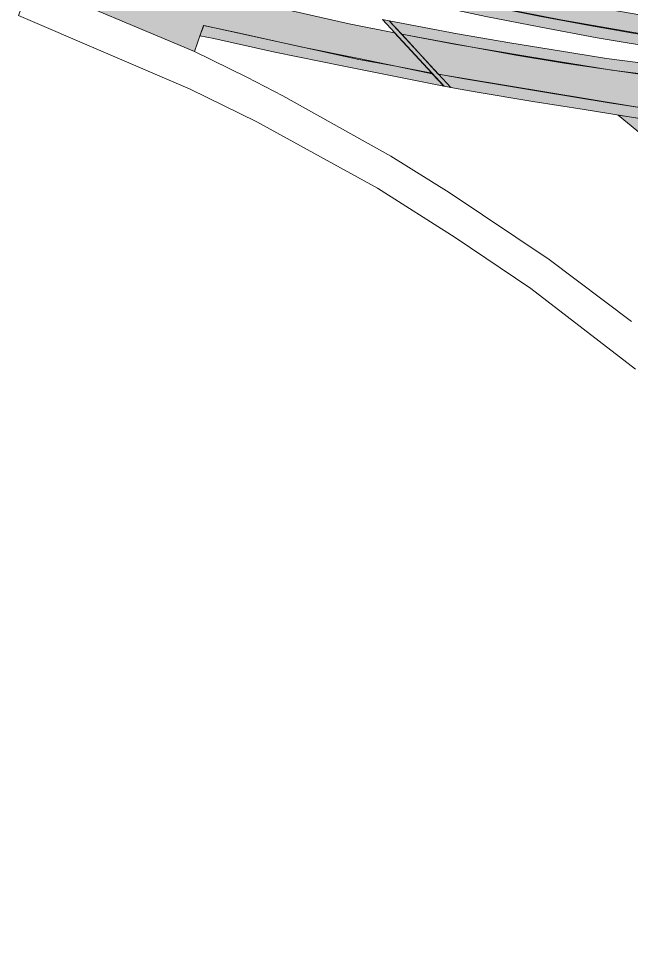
# Model space of a CAD drawing. Extents: x 2363427 to 2368559, y 6957299 to 6980140.
# Drawn here: x 2365526.98 to 2365547.32, y 6957682.85 to 6957713.75 of the extents above; entities that cross this region are included whole.
import ezdxf

# ---------------------------------------------------------------- set-up
doc = ezdxf.new("R2010")
doc.units = 0
doc.header["$LTSCALE"] = 5.6
for name, color, linetype, lineweight in [('10', 7, 'Continuous', 13), ('11', 7, 'Continuous', 13), ('12', 7, 'Continuous', 13), ('9', 7, 'Continuous', 13)]:
    doc.layers.add(name, color=color, linetype=linetype, lineweight=lineweight)

msp = doc.modelspace()

# ---------------------------------------------------------------- hatches: boundary and pattern name
at = {"layer": '10'}
for points in [[(2365532.999, 6957713.183), (2365533.132, 6957713.524), (2365535.918, 6957712.918), (2365538.291, 6957712.393), (2365539.517, 6957712.177), (2365540.73, 6957711.922), (2365541.116, 6957711.507), (2365537.784, 6957712.167), (2365535.491, 6957712.639), (2365533.465, 6957713.096)], [(2365567.471, 6957682.854), (2365563.246, 6957690.985), (2365562.642, 6957692.118), (2365561.073, 6957694.787), (2365560.084, 6957696.348), (2365558.257, 6957698.952), (2365556.177, 6957701.588), (2365554.925, 6957703.04), (2365552.741, 6957705.382), (2365551.692, 6957706.412), (2365549.766, 6957708.195), (2365546.914, 6957710.545), (2365547.639, 6957710.433), (2365549.959, 6957708.502), (2365553.106, 6957705.541), (2365555.595, 6957702.822), (2365557.154, 6957700.952), (2365558.963, 6957698.591), (2365560.512, 6957696.331), (2365562.592, 6957692.958), (2365563.669, 6957690.958), (2365567.753, 6957683.089)]]:
    msp.add_hatch(color=256, dxfattribs=at).paths.add_polyline_path(points)
at = {"layer": '11'}
msp.add_hatch(color=256, dxfattribs=at).paths.add_polyline_path([(2365533.425, 6957717.02), (2365534.177, 6957716.808), (2365535.928, 6957716.353), (2365537.679, 6957715.919), (2365539.125, 6957715.583), (2365540.246, 6957715.325), (2365541.732, 6957715.004), (2365544.054, 6957714.525), (2365546.343, 6957714.101), (2365547.956, 6957713.824), (2365550.365, 6957713.438), (2365552.746, 6957713.093), (2365554.618, 6957712.856), (2365556.814, 6957712.608), (2365558.306, 6957712.47), (2365559.26, 6957712.371), (2365559.278, 6957711.739), (2365554.637, 6957712.233), (2365552.32, 6957712.529), (2365548.447, 6957713.112), (2365545, 6957713.715), (2365542.415, 6957714.219), (2365539.051, 6957714.96), (2365536.947, 6957715.464), (2365535.615, 6957715.79), (2365534.187, 6957716.167)])
at = {"layer": '12'}
for points in [[(2365534.63, 6957715.67), (2365535.218, 6957715.521), (2365536.414, 6957715.212), (2365537.885, 6957714.848), (2365539.37, 6957714.505), (2365540.125, 6957714.339), (2365541.42, 6957714.056), (2365542.505, 6957713.825), (2365544.338, 6957713.468), (2365546.21, 6957713.117), (2365548.417, 6957712.743), (2365550.159, 6957712.466), (2365552.137, 6957712.178), (2365553.818, 6957711.962), (2365555.284, 6957711.779), (2365555.583, 6957711.754), (2365557.031, 6957711.597), (2365558.621, 6957711.436), (2365559.257, 6957711.383), (2365559.284, 6957711.743), (2365557.426, 6957711.912), (2365555.908, 6957712.073), (2365553.884, 6957712.312), (2365551.946, 6957712.571), (2365549.817, 6957712.886), (2365547.853, 6957713.195), (2365545.961, 6957713.524), (2365544.285, 6957713.839), (2365542.57, 6957714.182), (2365540.934, 6957714.518), (2365539.082, 6957714.939), (2365537.475, 6957715.317), (2365535.287, 6957715.874), (2365534.443, 6957716.091), (2365534.183, 6957716.163)], [(2365541.124, 6957711.508), (2365539.073, 6957713.726), (2365539.297, 6957713.682), (2365541.344, 6957711.468)], [(2365558.143, 6957711.344), (2365557.186, 6957711.404), (2365555.236, 6957711.524), (2365553.92, 6957711.629), (2365552.181, 6957711.779), (2365549.435, 6957712.064), (2365547.655, 6957712.282), (2365546.522, 6957712.432), (2365545.374, 6957712.612), (2365543.308, 6957712.952), (2365541.569, 6957713.252), (2365539.297, 6957713.682), (2365539.715, 6957713.234), (2365541.471, 6957712.907), (2365543.903, 6957712.492), (2365546.699, 6957712.041), (2365549.372, 6957711.711), (2365550.407, 6957711.584), (2365550.956, 6957711.531), (2365553.152, 6957711.329), (2365554.18, 6957711.254), (2365555.735, 6957711.125), (2365557.383, 6957711.028), (2365558.34, 6957710.968), (2365559.23, 6957710.934), (2365559.254, 6957711.293), (2365558.65, 6957711.329)], [(2365559.906, 6957708.532), (2365557.981, 6957708.821), (2365556.461, 6957709.061), (2365555.222, 6957709.249), (2365553.617, 6957709.497), (2365552.061, 6957709.745), (2365550.689, 6957709.955), (2365549.52, 6957710.142), (2365548.44, 6957710.305), (2365545.781, 6957710.727), (2365544.074, 6957710.999), (2365542.152, 6957711.324), (2365541.344, 6957711.468), (2365540.935, 6957711.908), (2365541.804, 6957711.752), (2365544.329, 6957711.327), (2365546.606, 6957710.953), (2365548.337, 6957710.69), (2365549.837, 6957710.458), (2365552.188, 6957710.09), (2365553.265, 6957709.925), (2365555.483, 6957709.572), (2365556.602, 6957709.399), (2365558.233, 6957709.146), (2365559.515, 6957708.954), (2365559.708, 6957708.938)]]:
    msp.add_hatch(color=256, dxfattribs=at).paths.add_polyline_path(points)
at = {"layer": '9'}
for points in [[(2365527.714, 6957715.973), (2365527.38, 6957714.953), (2365532.819, 6957712.662), (2365533.118, 6957713.525), (2365534.315, 6957713.274), (2365536.354, 6957712.82), (2365538.344, 6957712.415), (2365539.512, 6957712.176), (2365540.718, 6957711.944), (2365539.475, 6957713.284), (2365537.966, 6957713.578), (2365535.169, 6957714.209), (2365533.273, 6957714.639), (2365531.306, 6957715.069), (2365529.647, 6957715.523)], [(2365564.772, 6957708.284), (2365564.251, 6957708.334), (2365560.449, 6957708.804), (2365555.858, 6957709.519), (2365552.318, 6957710.078), (2365550.5, 6957710.378), (2365549.338, 6957710.547), (2365547.351, 6957710.848), (2365541.786, 6957711.763), (2365540.927, 6957711.909), (2365539.712, 6957713.234), (2365540.793, 6957713.039), (2365543.502, 6957712.533), (2365545.116, 6957712.268), (2365547.712, 6957711.896), (2365550.579, 6957711.57), (2365553.995, 6957710.978), (2365557.813, 6957710.315), (2365560.969, 6957709.816), (2365563.636, 6957709.497), (2365564.204, 6957709.443)]]:
    msp.add_hatch(color=256, dxfattribs=at).paths.add_polyline_path(points)

# ---------------------------------------------------------------- linework, layer by layer
at = {"layer": '10'}
for points in [[(2365532.999, 6957713.183), (2365533.132, 6957713.524), (2365535.918, 6957712.918), (2365538.291, 6957712.393), (2365539.517, 6957712.177), (2365540.73, 6957711.922), (2365541.116, 6957711.507), (2365537.784, 6957712.167), (2365535.491, 6957712.639), (2365533.465, 6957713.096)], [(2365567.471, 6957682.854), (2365563.246, 6957690.985), (2365562.642, 6957692.118), (2365561.073, 6957694.787), (2365560.084, 6957696.348), (2365558.257, 6957698.952), (2365556.177, 6957701.588), (2365554.925, 6957703.04), (2365552.741, 6957705.382), (2365551.692, 6957706.412), (2365549.766, 6957708.195), (2365546.914, 6957710.545), (2365547.639, 6957710.433), (2365549.959, 6957708.502), (2365553.106, 6957705.541), (2365555.595, 6957702.822), (2365557.154, 6957700.952), (2365558.963, 6957698.591), (2365560.512, 6957696.331), (2365562.592, 6957692.958), (2365563.669, 6957690.958), (2365567.753, 6957683.089)]]:
    msp.add_lwpolyline(points, close=True, dxfattribs=at)
at = {"layer": '11'}
msp.add_lwpolyline([(2365548.447, 6957713.112), (2365545, 6957713.715), (2365542.415, 6957714.219), (2365539.051, 6957714.96), (2365536.947, 6957715.464), (2365535.615, 6957715.79), (2365534.187, 6957716.167), (2365533.425, 6957717.02), (2365534.177, 6957716.808), (2365535.928, 6957716.353), (2365537.679, 6957715.919), (2365539.125, 6957715.583), (2365540.246, 6957715.325), (2365541.732, 6957715.004), (2365544.054, 6957714.525), (2365546.343, 6957714.101), (2365547.956, 6957713.824)], dxfattribs=at)
at = {"layer": '12'}
for points in [[(2365547.853, 6957713.195), (2365545.961, 6957713.524), (2365544.285, 6957713.839), (2365542.57, 6957714.182), (2365540.934, 6957714.518), (2365539.082, 6957714.939), (2365537.475, 6957715.317), (2365535.287, 6957715.874), (2365534.443, 6957716.091), (2365534.183, 6957716.163), (2365534.63, 6957715.67), (2365535.218, 6957715.521), (2365536.414, 6957715.212), (2365537.885, 6957714.848), (2365539.37, 6957714.505), (2365540.125, 6957714.339), (2365541.42, 6957714.056), (2365542.505, 6957713.825), (2365544.338, 6957713.468), (2365546.21, 6957713.117), (2365548.417, 6957712.743)], [(2365547.655, 6957712.282), (2365546.522, 6957712.432), (2365545.374, 6957712.612), (2365543.308, 6957712.952), (2365541.569, 6957713.252), (2365539.297, 6957713.682), (2365539.715, 6957713.234), (2365541.471, 6957712.907), (2365543.903, 6957712.492), (2365546.699, 6957712.041), (2365549.372, 6957711.711)], [(2365548.44, 6957710.305), (2365545.781, 6957710.727), (2365544.074, 6957710.999), (2365542.152, 6957711.324), (2365541.344, 6957711.468), (2365540.935, 6957711.908), (2365541.804, 6957711.752), (2365544.329, 6957711.327), (2365546.606, 6957710.953), (2365548.337, 6957710.69)]]:
    msp.add_lwpolyline(points, dxfattribs=at)
msp.add_lwpolyline([(2365541.124, 6957711.508), (2365539.073, 6957713.726), (2365539.297, 6957713.682), (2365541.344, 6957711.468)], close=True, dxfattribs=at)
at = {"layer": '9'}
for points in [[(2365527.714, 6957715.973), (2365527.38, 6957714.953), (2365532.819, 6957712.662), (2365533.118, 6957713.525), (2365534.315, 6957713.274), (2365536.354, 6957712.82), (2365538.344, 6957712.415), (2365539.512, 6957712.176), (2365540.718, 6957711.944), (2365539.475, 6957713.284), (2365537.966, 6957713.578), (2365535.169, 6957714.209), (2365533.273, 6957714.639), (2365531.306, 6957715.069), (2365529.647, 6957715.523)], [(2365564.772, 6957708.284), (2365564.251, 6957708.334), (2365560.449, 6957708.804), (2365555.858, 6957709.519), (2365552.318, 6957710.078), (2365550.5, 6957710.378), (2365549.338, 6957710.547), (2365547.351, 6957710.848), (2365541.786, 6957711.763), (2365540.927, 6957711.909), (2365539.712, 6957713.234), (2365540.793, 6957713.039), (2365543.502, 6957712.533), (2365545.116, 6957712.268), (2365547.712, 6957711.896), (2365550.579, 6957711.57), (2365553.995, 6957710.978), (2365557.813, 6957710.315), (2365560.969, 6957709.816), (2365563.636, 6957709.497), (2365564.204, 6957709.443)]]:
    msp.add_lwpolyline(points, close=True, dxfattribs=at)
msp.add_lwpolyline([(2365547.351, 6957703.683), (2365544.617, 6957705.752), (2365541.29, 6957707.979), (2365539.35, 6957709.181), (2365535.766, 6957711.191), (2365534.564, 6957711.802), (2365532.819, 6957712.662), (2365527.38, 6957714.953), (2365526.975, 6957713.858), (2365532.68, 6957711.407), (2365534.897, 6957710.324), (2365538.907, 6957708.117), (2365541.494, 6957706.481), (2365544.007, 6957704.787), (2365547.481, 6957702.107)], dxfattribs=at)

doc.saveas('drawing.dxf')
